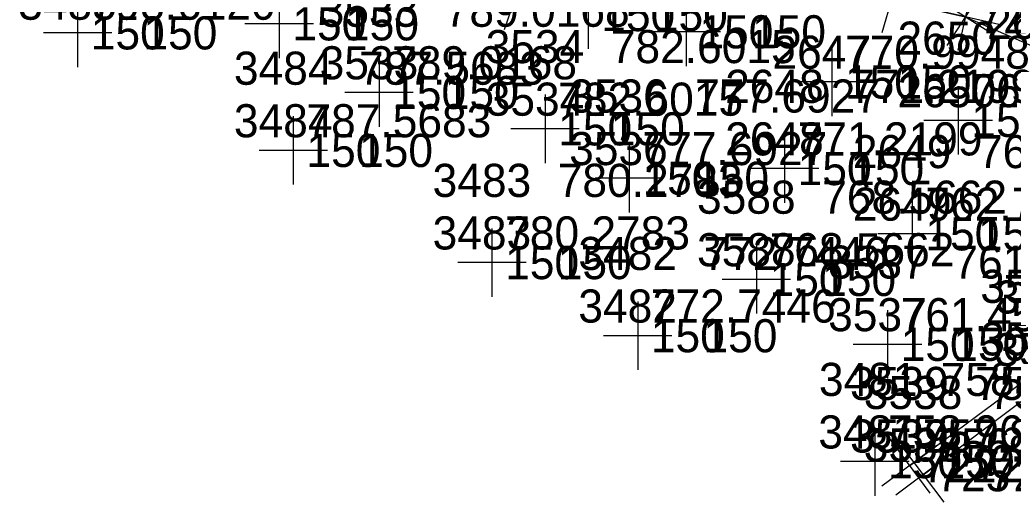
# Model space of a CAD drawing. Extents: x 1602514 to 1609837, y 863887 to 871157.
# Drawn here: x 1607545 to 1607771.5, y 865472.8 to 865582.9 of the extents above; entities that cross this region are included whole.
import ezdxf

# ---------------------------------------------------------------- set-up
doc = ezdxf.new("R2010")
doc.units = 0
for name, color, linetype in [('Default', 7, 'Continuous'), ('Survey-Point', 7, 'Continuous'), ('Survey-Spot dirt', 7, 'Continuous'), ('Survey-Text-Elevation', 7, 'Continuous'), ('Survey-Text-Feature', 7, 'Continuous'), ('Survey-Text-Name and Number', 7, 'Continuous')]:
    doc.layers.add(name, color=color, linetype=linetype)

msp = doc.modelspace()

# ---------------------------------------------------------------- linework, layer by layer
at = {"layer": 'Default'}
for points in [[(1607661.57, 865608.18), (1607681.43, 865599.44), (1607717.07, 865595.1), (1607743.77, 865587.41), (1607760.62, 865583.58), (1607779.14, 865575.53)], [(1607661.57, 865608.18), (1607681.43, 865599.44), (1607717.07, 865595.1), (1607743.77, 865587.41), (1607760.62, 865583.58), (1607779.14, 865575.53)], [(1607661.57, 865608.18), (1607681.43, 865599.44), (1607717.07, 865595.1), (1607743.77, 865587.41), (1607760.62, 865583.58), (1607779.14, 865575.53)], [(1607747.87, 865481.1), (1607777.87, 865503.27), (1607790.78, 865523.07), (1607795.8, 865543.42)], [(1607747.87, 865481.1), (1607777.87, 865503.27), (1607790.78, 865523.07), (1607795.8, 865543.42)], [(1607747.87, 865481.1), (1607777.87, 865503.27), (1607790.78, 865523.07), (1607795.8, 865543.42)], [(1607751, 865479.03), (1607780.15, 865500.85), (1607792.17, 865522.17), (1607795.8, 865543.42)], [(1607751, 865479.03), (1607780.15, 865500.85), (1607792.17, 865522.17), (1607795.8, 865543.42)], [(1607751, 865479.03), (1607780.15, 865500.85), (1607792.17, 865522.17), (1607795.8, 865543.42)]]:
    msp.add_lwpolyline(points, dxfattribs=at)
at = {"layer": 'Survey-Point'}
for p, q in [((1607660.41, 865595.46), (1607655.47, 865580.64)), ((1607660.41, 865595.46), (1607655.47, 865580.64)), ((1607745.94, 865594.92), (1607741.61, 865579.9)), ((1607745.94, 865594.92), (1607741.61, 865579.9)), ((1607770.12, 865580.65), (1607778.13, 865594.06)), ((1607770.12, 865580.65), (1607778.13, 865594.06)), ((1607764.83, 865590.17), (1607756.41, 865577)), ((1607764.83, 865590.17), (1607756.41, 865577)), ((1607762.35, 865591.2), (1607758.89, 865575.97)), ((1607762.35, 865591.2), (1607758.89, 865575.97)), ((1607767.2, 865579.38), (1607754.04, 865587.79)), ((1607767.2, 865579.38), (1607754.04, 865587.79)), ((1607768.24, 865581.85), (1607753, 865585.31)), ((1607768.24, 865581.85), (1607753, 865585.31)), ((1607743.23, 865487.38), (1607752.51, 865474.82)), ((1607743.23, 865487.38), (1607752.51, 865474.82)), ((1607754.15, 865485.74), (1607741.59, 865476.46)), ((1607754.15, 865485.74), (1607741.59, 865476.46)), ((1607746.32, 865485.28), (1607755.69, 865472.77)), ((1607746.32, 865485.28), (1607755.69, 865472.77)), ((1607757.26, 865483.71), (1607744.75, 865474.34)), ((1607757.26, 865483.71), (1607744.75, 865474.34))]:
    msp.add_line(p, q, dxfattribs=at)
at = {"layer": 'Survey-Spot dirt'}
for p, q in [((1607674.58, 865591.91), (1607674.58, 865576.28)), ((1607674.58, 865591.91), (1607674.58, 865576.28)), ((1607604.13, 865589.78), (1607604.13, 865574.16)), ((1607604.13, 865589.78), (1607604.13, 865574.16)), ((1607558.15, 865587.72), (1607558.15, 865572.09)), ((1607558.15, 865587.72), (1607558.15, 865572.09)), ((1607696.97, 865587.97), (1607696.97, 865572.35)), ((1607696.97, 865587.97), (1607696.97, 865572.35)), ((1607611.94, 865581.97), (1607596.32, 865581.97)), ((1607611.94, 865581.97), (1607596.32, 865581.97)), ((1607704.79, 865580.16), (1607689.16, 865580.16)), ((1607704.79, 865580.16), (1607689.16, 865580.16)), ((1607565.96, 865579.91), (1607550.33, 865579.91)), ((1607565.96, 865579.91), (1607550.33, 865579.91)), ((1607730.17, 865576.52), (1607730.17, 865560.9)), ((1607730.17, 865576.52), (1607730.17, 865560.9)), ((1607626.89, 865574.11), (1607626.89, 865558.49)), ((1607626.89, 865574.11), (1607626.89, 865558.49)), ((1607737.99, 865568.71), (1607722.36, 865568.71)), ((1607737.99, 865568.71), (1607722.36, 865568.71)), ((1607758.99, 865567.74), (1607758.99, 865552.12)), ((1607758.99, 865567.74), (1607758.99, 865552.12)), ((1607634.71, 865566.3), (1607619.08, 865566.3)), ((1607634.71, 865566.3), (1607619.08, 865566.3)), ((1607664.76, 865565.82), (1607664.76, 865550.19)), ((1607664.76, 865565.82), (1607664.76, 865550.19)), ((1607607.34, 865560.89), (1607607.34, 865545.26)), ((1607607.34, 865560.89), (1607607.34, 865545.26)), ((1607766.8, 865559.93), (1607751.18, 865559.93)), ((1607766.8, 865559.93), (1607751.18, 865559.93)), ((1607672.57, 865558), (1607656.95, 865558)), ((1607672.57, 865558), (1607656.95, 865558)), ((1607719.38, 865556.75), (1607719.38, 865541.12)), ((1607719.38, 865556.75), (1607719.38, 865541.12)), ((1607615.15, 865553.07), (1607599.53, 865553.07)), ((1607615.15, 865553.07), (1607599.53, 865553.07)), ((1607683.98, 865554.53), (1607683.98, 865538.91)), ((1607683.98, 865554.53), (1607683.98, 865538.91)), ((1607727.2, 865548.93), (1607711.57, 865548.93)), ((1607727.2, 865548.93), (1607711.57, 865548.93)), ((1607691.8, 865546.72), (1607676.17, 865546.72)), ((1607691.8, 865546.72), (1607676.17, 865546.72)), ((1607748.51, 865541.84), (1607748.51, 865526.22)), ((1607748.51, 865541.84), (1607748.51, 865526.22)), ((1607652.66, 865535.27), (1607652.66, 865519.65)), ((1607652.66, 865535.27), (1607652.66, 865519.65)), ((1607756.33, 865534.03), (1607740.7, 865534.03)), ((1607756.33, 865534.03), (1607740.7, 865534.03)), ((1607712.97, 865531.44), (1607712.97, 865515.81)), ((1607712.97, 865531.44), (1607712.97, 865515.81)), ((1607660.47, 865527.46), (1607644.85, 865527.46)), ((1607660.47, 865527.46), (1607644.85, 865527.46)), ((1607720.78, 865523.62), (1607705.16, 865523.62)), ((1607720.78, 865523.62), (1607705.16, 865523.62)), ((1607685.89, 865518.58), (1607685.89, 865502.96)), ((1607685.89, 865518.58), (1607685.89, 865502.96)), ((1607742.88, 865516.62), (1607742.88, 865500.99)), ((1607742.88, 865516.62), (1607742.88, 865500.99)), ((1607693.7, 865510.77), (1607678.08, 865510.77)), ((1607693.7, 865510.77), (1607678.08, 865510.77)), ((1607750.69, 865508.8), (1607735.06, 865508.8)), ((1607750.69, 865508.8), (1607735.06, 865508.8)), ((1607739.99, 865489.83), (1607739.99, 865474.21)), ((1607739.99, 865489.83), (1607739.99, 865474.21)), ((1607747.8, 865482.02), (1607732.18, 865482.02)), ((1607747.8, 865482.02), (1607732.18, 865482.02))]:
    msp.add_line(p, q, dxfattribs=at)

# ---------------------------------------------------------------- texts
at = {"layer": 'Survey-Text-Elevation'}
for s, p in [('798.6120', (1607561.15, 865582.91)), ('789.0168', (1607641.89, 865581.3)), ('782.6015', (1607679.76, 865573)), ('770.9948', (1607733.17, 865571.71)), ('787.5683', (1607622.34, 865568.07)), ('789.0168', (1607629.89, 865569.3)), ('771.2199', (1607734.38, 865563.93)), ('777.6927', (1607698.98, 865561.72)), ('764.1066', (1607761.99, 865562.93)), ('782.6015', (1607667.76, 865561)), ('787.5683', (1607610.34, 865556.07)), ('777.6927', (1607686.98, 865549.72)), ('771.2199', (1607722.38, 865551.93)), ('762.7668', (1607763.51, 865549.03)), ('780.2783', (1607667.66, 865542.46)), ('768.5662', (1607727.97, 865538.62)), ('762.7668', (1607751.51, 865537.03)), ('780.2783', (1607655.66, 865530.46)), ('772.7446', (1607700.89, 865525.77)), ('768.5662', (1607715.97, 865526.62)), ('761.4577', (1607757.88, 865523.8)), ('772.7446', (1607688.89, 865513.77)), ('761.4577', (1607745.88, 865511.8)), ('758.9623', (1607754.99, 865497.02)), ('757.8709', (1607762.87, 865496.1)), ('756.6097', (1607766, 865494.03)), ('758.9623', (1607742.99, 865485.02)), ('757.8709', (1607750.87, 865484.1)), ('756.6097', (1607754, 865482.03))]:
    msp.add_text(s, height=7.56, dxfattribs=at).set_placement(p)
at = {"layer": 'Survey-Text-Feature'}
for s, p in [('150', (1607677.58, 865580.31)), ('150', (1607689.58, 865580.31)), ('722', (1607763.62, 865579.8)), ('721', (1607763.62, 865579.8)), ('150', (1607607.13, 865578.19)), ('150', (1607619.13, 865578.19)), ('150', (1607561.15, 865576.13)), ('150', (1607573.15, 865576.13)), ('150', (1607699.97, 865576.38)), ('150', (1607711.97, 865576.38)), ('150', (1607733.17, 865564.93)), ('150', (1607745.17, 865564.93)), ('150', (1607629.89, 865562.52)), ('150', (1607641.89, 865562.52)), ('150', (1607761.99, 865556.15)), ('150', (1607667.76, 865554.22)), ('150', (1607679.76, 865554.22)), ('150', (1607610.34, 865549.29)), ('150', (1607622.34, 865549.29)), ('150', (1607686.98, 865542.94)), ('150', (1607698.98, 865542.94)), ('150', (1607722.38, 865545.15)), ('150', (1607734.38, 865545.15)), ('150', (1607751.51, 865530.25)), ('150', (1607763.51, 865530.25)), ('150', (1607655.66, 865523.68)), ('150', (1607667.66, 865523.68)), ('150', (1607715.97, 865519.84)), ('150', (1607727.97, 865519.84)), ('150', (1607688.89, 865506.99)), ('150', (1607700.89, 865506.99)), ('150', (1607745.88, 865505.02)), ('150', (1607757.88, 865505.02)), ('150', (1607742.99, 865478.24)), ('722', (1607750.87, 865477.32)), ('150', (1607754.99, 865478.24)), ('722', (1607762.87, 865477.32)), ('725', (1607754, 865475.25)), ('725', (1607766, 865475.25))]:
    msp.add_text(s, height=7.56, dxfattribs=at).set_placement(p)
at = {"layer": 'Survey-Text-Name and Number'}
for s, p in [('3485', (1607544.59, 865582.91)), ('3533', (1607613.35, 865581.3)), ('2653', (1607765.59, 865578.53)), ('2650', (1607745.15, 865574.93)), ('3534', (1607651.22, 865573)), ('2647', (1607716.63, 865571.71)), ('3484', (1607593.79, 865568.07)), ('3533', (1607613.35, 865569.3)), ('2648', (1607705.84, 865563.93)), ('3536', (1607670.26, 865561.72)), ('2650', (1607745.15, 865562.93)), ('3534', (1607651.22, 865561)), ('3484', (1607593.79, 865556.07)), ('3536', (1607670.26, 865549.72)), ('2648', (1607705.84, 865551.93)), ('2649', (1607734.97, 865549.03)), ('3483', (1607639.11, 865542.46)), ('3588', (1607699.42, 865538.62)), ('2649', (1607734.97, 865537.03)), ('3483', (1607639.11, 865530.46)), ('3482', (1607672.35, 865525.77)), ('3588', (1607699.42, 865526.62)), ('3537', (1607729.33, 865523.8)), ('3540', (1607764.03, 865518.27)), ('3541', (1607767.4, 865515.85)), ('3482', (1607672.35, 865513.77)), ('3537', (1607729.33, 865511.8)), ('3540', (1607764.03, 865506.27)), ('3541', (1607767.27, 865503.85)), ('3481', (1607727.23, 865497.02)), ('3539', (1607734.33, 865496.1)), ('3538', (1607737.46, 865494.03)), ('3481', (1607727.1, 865485.02)), ('3539', (1607734.33, 865484.1)), ('3538', (1607737.46, 865482.03))]:
    msp.add_text(s, height=7.56, dxfattribs=at).set_placement(p)

doc.saveas('drawing.dxf')
